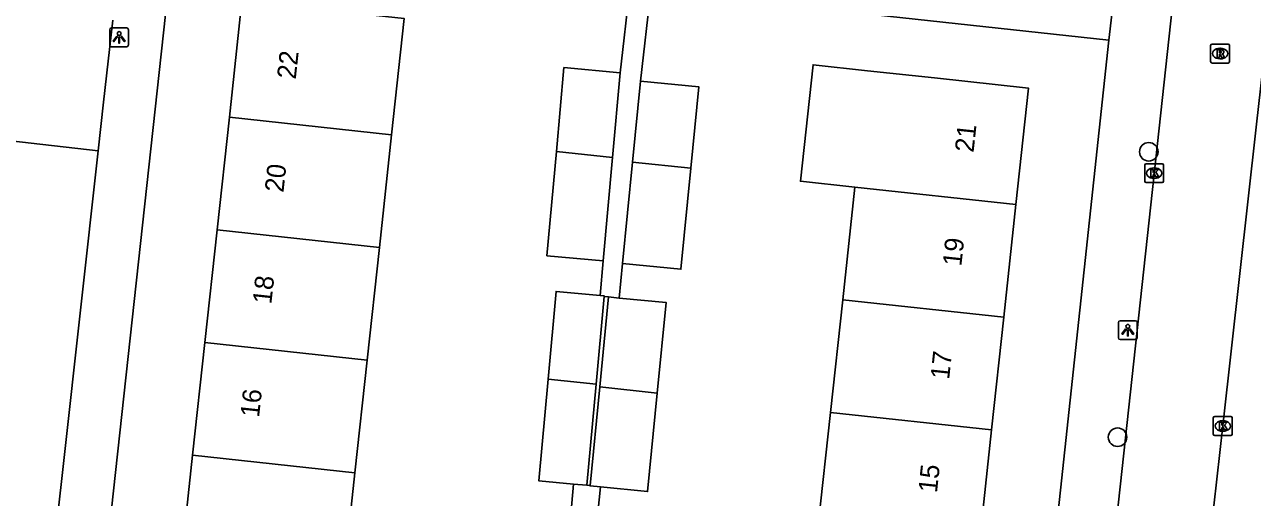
# Model space of a CAD drawing. Extents: x 161928 to 163055, y 386475 to 387428.
# Drawn here: x 162385.7 to 162450.8, y 387011.8 to 387036.8 of the extents above; entities that cross this region are included whole.
import ezdxf

# ---------------------------------------------------------------- set-up
doc = ezdxf.new("R2010")
doc.units = 0
for name, color, linetype in [('IMGEO_Boom', 7, 'Continuous'), ('IMGEO_Kolk', 7, 'Continuous'), ('IMGEO_Lichtpunt', 7, 'Continuous'), ('IMGEO_Pand', 7, 'Continuous'), ('IMGEO_Pand_nummerreeks', 7, 'Continuous'), ('IMGEO_Parkeervlak_open', 7, 'Continuous'), ('IMGEO_Rijbaan_lokaal_open', 7, 'Continuous'), ('IMGEO_Rioolput', 7, 'Continuous'), ('IMGEO_Voetpad_open', 7, 'Continuous')]:
    doc.layers.add(name, color=color, linetype=linetype)

msp = doc.modelspace()

# ---------------------------------------------------------------- linework, layer by layer
at = {"layer": 'IMGEO_Boom'}
for centre in [(162445.274, 387030.093), (162443.619, 387014.977)]:
    msp.add_circle(centre, 0.489, dxfattribs=at)
at = {"layer": 'IMGEO_Kolk'}
for p, q in [((162445.057, 387028.537), (162445.057, 387029.389)), ((162445.132, 387029.463), (162445.984, 387029.463)), ((162445.545, 387029.243), (162445.57, 387029.243)), ((162446.058, 387029.389), (162446.058, 387028.537)), ((162445.984, 387028.463), (162445.132, 387028.463)), ((162445.568, 387028.683), (162445.543, 387028.683)), ((162448.691, 387015.143), (162448.691, 387015.995)), ((162448.766, 387016.069), (162449.618, 387016.069)), ((162449.692, 387015.995), (162449.692, 387015.143)), ((162449.202, 387015.289), (162449.177, 387015.289)), ((162449.179, 387015.849), (162449.204, 387015.849)), ((162449.618, 387015.069), (162448.766, 387015.069))]:
    msp.add_line(p, q, dxfattribs=at)
for points in [[(162445.057, 387028.537), (162445.057, 387029.389)], [(162445.132, 387029.463), (162445.984, 387029.463)], [(162445.378, 387029.163), (162445.501, 387029.163), (162445.501, 387029.012), (162445.631, 387029.163), (162445.795, 387029.163), (162445.649, 387029.012), (162445.802, 387028.763), (162445.65, 387028.763), (162445.565, 387028.927), (162445.501, 387028.86), (162445.501, 387028.763), (162445.378, 387028.763), (162445.378, 387029.163)], [(162446.058, 387029.389), (162446.058, 387028.537)], [(162445.984, 387028.463), (162445.132, 387028.463)], [(162448.691, 387015.143), (162448.691, 387015.995)], [(162448.766, 387016.069), (162449.618, 387016.069)], [(162449.692, 387015.995), (162449.692, 387015.143)], [(162449.012, 387015.769), (162449.135, 387015.769), (162449.135, 387015.618), (162449.265, 387015.769), (162449.429, 387015.769), (162449.283, 387015.618), (162449.436, 387015.369), (162449.284, 387015.369), (162449.199, 387015.533), (162449.135, 387015.466), (162449.135, 387015.369), (162449.012, 387015.369), (162449.012, 387015.769)], [(162449.618, 387015.069), (162448.766, 387015.069)]]:
    msp.add_lwpolyline(points, dxfattribs=at)
for centre, start, end in [((162445.134, 387029.387), 91.55205, 178.44795), ((162445.134, 387029.387), 91.55205, 178.44795), ((162445.982, 387029.387), 1.55205, 88.44795), ((162445.982, 387029.387), 1.55205, 88.44795), ((162445.134, 387028.539), 181.55205, 268.44795), ((162445.134, 387028.539), 181.55205, 268.44795), ((162445.982, 387028.539), 271.55205, 358.44795), ((162445.982, 387028.539), 271.55205, 358.44795), ((162448.768, 387015.993), 91.55205, 178.44795), ((162448.768, 387015.993), 91.55205, 178.44795), ((162449.616, 387015.993), 1.55205, 88.44795), ((162449.616, 387015.993), 1.55205, 88.44795), ((162448.768, 387015.145), 181.55205, 268.44795), ((162448.768, 387015.145), 181.55205, 268.44795), ((162449.616, 387015.145), 271.55205, 358.44795), ((162449.616, 387015.145), 271.55205, 358.44795)]:
    msp.add_arc(centre, 0.0765, start, end, dxfattribs=at)
for centre, major_axis, ratio, start_param, end_param in [((162445.544, 387028.963), (-0.387, 0.002), 0.722429, 4.712389, 7.853982), ((162445.569, 387028.963), (-0.39, 0.002), 0.717154, 1.570796, 4.712389), ((162449.178, 387015.569), (-0.387, 0.002), 0.722429, 4.712389, 7.853982), ((162449.203, 387015.569), (-0.39, 0.002), 0.717154, 1.570796, 4.712389)]:
    msp.add_ellipse(centre, major_axis=major_axis, ratio=ratio, start_param=start_param, end_param=end_param, dxfattribs=at)
at = {"layer": 'IMGEO_Lichtpunt'}
for p, q in [((162390.253, 387036.56), (162390.253, 387035.753)), ((162390.253, 387036.56), (162390.253, 387035.753)), ((162391.155, 387036.655), (162390.347, 387036.655)), ((162391.155, 387036.655), (162390.347, 387036.655)), ((162391.249, 387035.753), (162391.249, 387036.56)), ((162391.249, 387035.753), (162391.249, 387036.56)), ((162390.347, 387035.659), (162391.155, 387035.659)), ((162390.347, 387035.659), (162391.155, 387035.659)), ((162444.567, 387021.144), (162443.759, 387021.144)), ((162444.567, 387021.144), (162443.759, 387021.144)), ((162443.665, 387021.049), (162443.665, 387020.242)), ((162443.665, 387021.049), (162443.665, 387020.242)), ((162444.661, 387020.242), (162444.661, 387021.049)), ((162444.661, 387020.242), (162444.661, 387021.049)), ((162443.759, 387020.148), (162444.567, 387020.148)), ((162443.759, 387020.148), (162444.567, 387020.148))]:
    msp.add_line(p, q, dxfattribs=at)
for points in [[(162390.627, 387036.224), (162390.666, 387036.196), (162390.478, 387035.934), (162390.44, 387035.961), (162390.627, 387036.224)], [(162390.729, 387036.176), (162390.776, 387036.176), (162390.776, 387035.854), (162390.729, 387035.854), (162390.729, 387036.176)], [(162390.839, 387036.196), (162390.877, 387036.223), (162391.064, 387035.961), (162391.025, 387035.933), (162390.839, 387036.196)], [(162444.039, 387020.713), (162444.078, 387020.685), (162443.89, 387020.423), (162443.852, 387020.45), (162444.039, 387020.713)], [(162444.141, 387020.665), (162444.188, 387020.665), (162444.188, 387020.343), (162444.141, 387020.343), (162444.141, 387020.665)], [(162444.251, 387020.685), (162444.289, 387020.712), (162444.476, 387020.45), (162444.437, 387020.422), (162444.251, 387020.685)]]:
    msp.add_lwpolyline(points, dxfattribs=at)
for centre in [(162390.752, 387036.358), (162444.164, 387020.847)]:
    msp.add_circle(centre, 0.0994, dxfattribs=at)
for centre, start, end in [((162390.347, 387036.56), 90, 180), ((162390.347, 387036.56), 90, 180), ((162391.155, 387036.56), 0, 90), ((162391.155, 387036.56), 0, 90), ((162390.347, 387035.753), 180, 270), ((162390.347, 387035.753), 180, 270), ((162391.155, 387035.753), 270, 0), ((162391.155, 387035.753), 270, 360), ((162443.759, 387021.049), 90, 180), ((162443.759, 387021.049), 90, 180), ((162444.567, 387021.049), 0, 90), ((162444.567, 387021.049), 0, 90), ((162443.759, 387020.242), 180, 270), ((162443.759, 387020.242), 180, 270), ((162444.567, 387020.242), 270, 0), ((162444.567, 387020.242), 270, 360)]:
    msp.add_arc(centre, 0.0946, start, end, dxfattribs=at)
at = {"layer": 'IMGEO_Pand'}
for points in [[(162396.588, 387031.922), (162397.257, 387038.086), (162401.234, 387037.655), (162402.228, 387037.547), (162405.848, 387037.153), (162405.179, 387030.99)], [(162413.904, 387030.107), (162414.308, 387034.554), (162417.288, 387034.283)], [(162417.288, 387034.283), (162416.878, 387029.784)], [(162438.234, 387027.304), (162438.897, 387033.469), (162433.927, 387034.007), (162430.385, 387034.39), (162427.497, 387034.703), (162426.828, 387028.532), (162429.716, 387028.219)], [(162417.941, 387029.553), (162418.362, 387033.834)], [(162418.362, 387033.834), (162421.45, 387033.53), (162421.027, 387029.221)], [(162395.941, 387025.957), (162396.588, 387031.922)], [(162396.588, 387031.922), (162405.179, 387030.99)], [(162405.179, 387030.99), (162404.532, 387025.025)], [(162416.382, 387024.32), (162413.402, 387024.591), (162413.904, 387030.107)], [(162416.878, 387029.784), (162413.904, 387030.107)], [(162416.878, 387029.784), (162416.382, 387024.32)], [(162417.412, 387024.178), (162417.941, 387029.553)], [(162421.027, 387029.221), (162417.941, 387029.553)], [(162421.027, 387029.221), (162420.501, 387023.874), (162417.412, 387024.178)], [(162429.069, 387022.254), (162429.716, 387028.219)], [(162429.716, 387028.219), (162438.234, 387027.304)], [(162438.234, 387027.304), (162437.593, 387021.338)], [(162395.293, 387019.992), (162395.941, 387025.957)], [(162404.532, 387025.025), (162395.941, 387025.957)], [(162404.532, 387025.025), (162403.884, 387019.06)], [(162413.47, 387018.053), (162413.893, 387022.7), (162416.216, 387022.489)], [(162416.009, 387017.778), (162416.431, 387022.425)], [(162416.673, 387022.403), (162416.205, 387017.641)], [(162416.216, 387022.489), (162416.435, 387022.469), (162416.431, 387022.425)], [(162416.673, 387022.403), (162417.232, 387022.348)], [(162417.232, 387022.348), (162419.719, 387022.103), (162419.248, 387017.314)], [(162428.422, 387016.289), (162429.069, 387022.254)], [(162429.069, 387022.254), (162437.593, 387021.338)], [(162437.593, 387021.338), (162436.952, 387015.373)], [(162394.646, 387014.027), (162395.293, 387019.992)], [(162403.884, 387019.06), (162395.293, 387019.992)], [(162403.884, 387019.06), (162403.237, 387013.095)], [(162414.818, 387012.492), (162412.98, 387012.659), (162413.47, 387018.053)], [(162416.009, 387017.778), (162413.47, 387018.053)], [(162415.522, 387012.428), (162416.009, 387017.778)], [(162416.205, 387017.641), (162415.69, 387012.411)], [(162419.248, 387017.314), (162416.205, 387017.641)], [(162419.248, 387017.314), (162418.735, 387012.098), (162416.239, 387012.344)], [(162427.775, 387010.324), (162428.422, 387016.289)], [(162436.952, 387015.373), (162428.422, 387016.289)], [(162436.952, 387015.373), (162436.31, 387009.407)], [(162393.999, 387008.062), (162394.646, 387014.027)], [(162403.237, 387013.095), (162394.646, 387014.027)], [(162403.237, 387013.095), (162402.59, 387007.13)], [(162414.818, 387012.492), (162415.522, 387012.428)], [(162415.69, 387012.411), (162415.689, 387012.398), (162416.239, 387012.344)]]:
    msp.add_lwpolyline(points, dxfattribs=at)
at = {"layer": 'IMGEO_Parkeervlak_open'}
msp.add_lwpolyline([(162389.638, 387030.143), (162382.527, 387030.958)], dxfattribs=at)
at = {"layer": 'IMGEO_Rijbaan_lokaal_open'}
for points in [[(162437.774, 386963.96), (162438.067, 386964.428), (162438.317, 386964.92), (162438.522, 386965.433), (162438.68, 386965.961), (162438.755, 386966.297), (162442.416, 387000), (162446.438, 387037.031), (162447.924, 387050.706), (162449.032, 387060.909)], [(162454.054, 387060.362), (162452.045, 387041.07), (162451.961, 387040.323), (162450.98, 387031.559), (162449.191, 387015.573), (162448.713, 387011.344), (162448.292, 387007.576), (162448.152, 387006.327), (162447.431, 387000), (162443.688, 386965.609)]]:
    msp.add_lwpolyline(points, dxfattribs=at)
at = {"layer": 'IMGEO_Rioolput'}
for p, q in [((162448.549, 387034.87), (162448.549, 387035.722)), ((162448.624, 387035.796), (162449.476, 387035.796)), ((162449.037, 387035.576), (162449.062, 387035.576)), ((162449.55, 387035.722), (162449.55, 387034.87)), ((162449.476, 387034.796), (162448.624, 387034.796)), ((162449.06, 387035.016), (162449.035, 387035.016))]:
    msp.add_line(p, q, dxfattribs=at)
for points in [[(162448.549, 387034.87), (162448.549, 387035.722)], [(162448.624, 387035.796), (162449.476, 387035.796)], [(162449.138, 387035.494), (162448.886, 387035.496), (162448.886, 387035.096)], [(162449.064, 387035.415), (162449.01, 387035.415), (162449.01, 387035.334)], [(162449.55, 387035.722), (162449.55, 387034.87)], [(162449.476, 387034.796), (162448.624, 387034.796)], [(162448.886, 387035.096), (162449.01, 387035.096), (162449.01, 387035.258), (162449.021, 387035.258)], [(162449.01, 387035.334), (162449.062, 387035.334)], [(162449.068, 387035.229), (162449.139, 387035.096), (162449.279, 387035.096), (162449.214, 387035.222)]]:
    msp.add_lwpolyline(points, dxfattribs=at)
for centre, radius, start, end in [((162448.626, 387035.72), 0.0765, 91.55205, 178.44795), ((162448.626, 387035.72), 0.0765, 91.55205, 178.44795), ((162449.07, 387035.319), 0.0964, 77.00612, 93.18647), ((162449.084, 387035.376), 0.0378, 276.66336, 79.67722), ((162449.137, 387035.384), 0.109, 350.36119, 89.41601), ((162449.135, 387035.384), 0.112, 277.58423, 350.98172), ((162449.474, 387035.72), 0.0765, 1.55205, 88.44795), ((162449.474, 387035.72), 0.0765, 1.55205, 88.44795), ((162448.626, 387034.872), 0.0765, 181.55205, 268.44795), ((162448.626, 387034.872), 0.0765, 181.55205, 268.44795), ((162449.02, 387035.205), 0.0533, 26.02933, 88.69889), ((162449.046, 387035.523), 0.19, 274.7715, 282.96867), ((162449.119, 387035.169), 0.108, 29.51342, 73.79051), ((162449.474, 387034.872), 0.0765, 271.55205, 358.44795), ((162449.474, 387034.872), 0.0765, 271.55205, 358.44795)]:
    msp.add_arc(centre, radius, start, end, dxfattribs=at)
for centre, major_axis, ratio, start_param, end_param in [((162449.036, 387035.296), (-0.387, 0.002), 0.722429, 4.712389, 7.853982), ((162449.061, 387035.296), (-0.39, 0.002), 0.717154, 1.570796, 4.712389)]:
    msp.add_ellipse(centre, major_axis=major_axis, ratio=ratio, start_param=start_param, end_param=end_param, dxfattribs=at)
at = {"layer": 'IMGEO_Voetpad_open'}
for points in [[(162386.122, 386972.521), (162389.126, 387000), (162393.654, 387041.418)], [(162393.654, 387041.418), (162417.791, 387038.779), (162417.288, 387034.283)], [(162418.362, 387033.834), (162418.901, 387038.658), (162443.165, 387036.006)], [(162443.165, 387036.006), (162443.312, 387037.368)], [(162390.426, 387037.064), (162389.923, 387032.716), (162389.638, 387030.143)], [(162443.165, 387036.006), (162439.292, 387000), (162435.739, 386966.975)], [(162389.638, 387030.143), (162387.804, 387013.59), (162386.281, 387000)], [(162416.382, 387024.32), (162416.216, 387022.489)], [(162417.232, 387022.348), (162417.412, 387024.178)], [(162416.431, 387022.425), (162416.673, 387022.403)], [(162414.634, 387010.471), (162414.818, 387012.492)], [(162415.522, 387012.428), (162415.69, 387012.411)], [(162416.239, 387012.344), (162416.019, 387010.111)]]:
    msp.add_lwpolyline(points, dxfattribs=at)

# ---------------------------------------------------------------- texts
at = {"layer": 'IMGEO_Pand_nummerreeks'}
for s, rotation, p in [('22', 83.80675, (162400.102, 387033.908)), ('21', 83.86383, (162435.993, 387030.029)), ('20', 83.80675, (162399.452, 387027.913)), ('19', 83.86354, (162435.346, 387024.005)), ('18', 83.80675, (162398.81, 387022.002)), ('17', 83.86354, (162434.7, 387018.003)), ('16', 83.80675, (162398.159, 387015.998)), ('15', 83.86354, (162434.055, 387012.002))]:
    msp.add_text(s, height=1, rotation=rotation, dxfattribs=at).set_placement(p)

doc.saveas('drawing.dxf')
